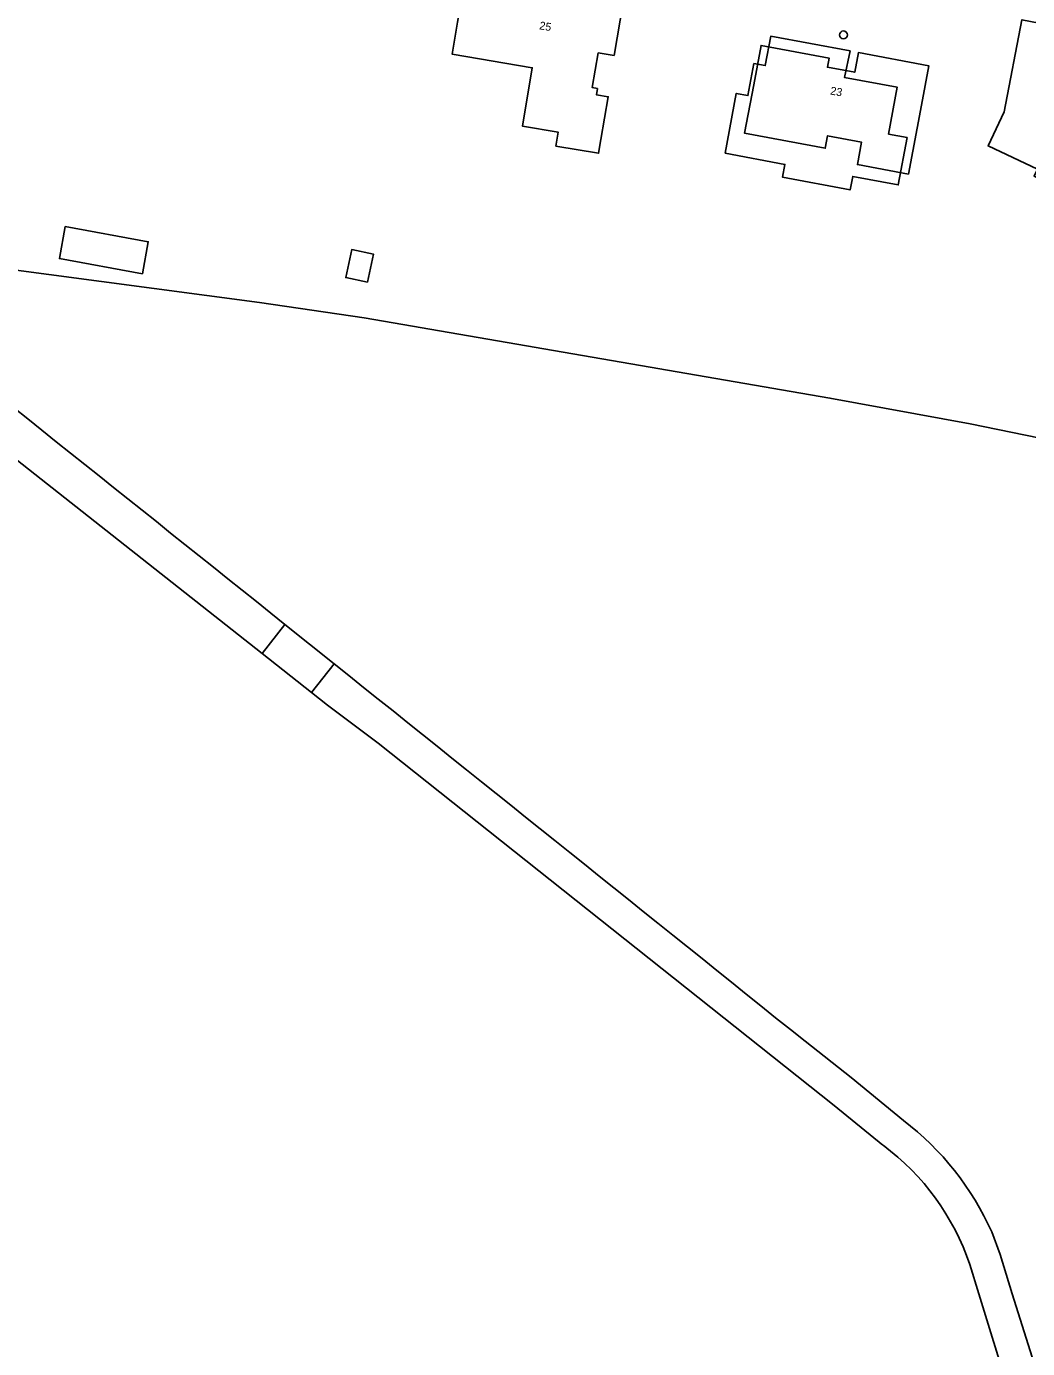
# Model space of a CAD drawing. Extents: x 161486 to 162249, y 379484 to 380829.
# Drawn here: x 161706 to 161831.1, y 380243.2 to 380408.4 of the extents above; entities that cross this region are included whole.
import ezdxf

# ---------------------------------------------------------------- set-up
doc = ezdxf.new("R2010")
doc.units = 0
for name, color, linetype in [('IMGEO_Boom', 7, 'Continuous'), ('IMGEO_Gemengd_bos', 7, 'Continuous'), ('IMGEO_Hek', 7, 'Continuous'), ('IMGEO_Pand', 7, 'Continuous'), ('IMGEO_Pand_nummerreeks', 7, 'Continuous'), ('IMGEO_Pand_vergunning_verleend', 7, 'Continuous'), ('IMGEO_Rijbaan_lokaal_gesloten', 7, 'Continuous'), ('IMGEO_Rijbaan_lokaal_open', 7, 'Continuous')]:
    doc.layers.add(name, color=color, linetype=linetype)

msp = doc.modelspace()

# ---------------------------------------------------------------- linework, layer by layer
at = {"layer": 'IMGEO_Boom'}
msp.add_circle((161808.14, 380407.32), 0.489, dxfattribs=at)
at = {"layer": 'IMGEO_Gemengd_bos'}
msp.add_lwpolyline([(161650, 380406.68), (161673.2, 380388.4), (161682.46, 380380.89), (161735.15, 380373.87), (161748.24, 380371.95), (161806.45, 380361.94), (161823.96, 380358.71), (161841.26, 380355.19), (161850.18, 380353.54), (161905.25, 380342.68), (161988.72, 380322.9), (161980.66, 380286.4)], dxfattribs=at)
at = {"layer": 'IMGEO_Hek'}
msp.add_lwpolyline([(161980.66, 380286.4), (161988.72, 380322.9), (161905.25, 380342.68), (161850.18, 380353.54), (161841.26, 380355.19), (161823.96, 380358.71), (161806.45, 380361.94), (161748.24, 380371.95), (161735.15, 380373.87), (161682.46, 380380.89), (161673.2, 380388.4), (161650, 380406.63), (161649.61, 380406.73)], dxfattribs=at)
at = {"layer": 'IMGEO_Pand'}
for points in [[(161777.49, 380405.09), (161776.75, 380400.73), (161777.4, 380400.62), (161777.27, 380399.85), (161778.75, 380399.6), (161777.84, 380394.26), (161777.55, 380392.52), (161772.2, 380393.43), (161772.5, 380395.16), (161768.02, 380395.93), (161769.25, 380403.22), (161759.24, 380404.92), (161759.92, 380408.92), (161760.76, 380413.85), (161769.21, 380412.41), (161769.06, 380411.53), (161773.83, 380410.72), (161774.59, 380415.19), (161781.07, 380414.09), (161780.23, 380409.16), (161779.48, 380404.76), (161777.49, 380405.09)], [(161852.11, 380384.29), (161846.46, 380385.36), (161847.16, 380389.03), (161838.86, 380390.68), (161837.7, 380389.37), (161838.08, 380389.04), (161836.32, 380387.06), (161833.16, 380388.54), (161833.37, 380388.99), (161831.95, 380389.65), (161832.38, 380390.56), (161826.21, 380393.44), (161828.21, 380397.72), (161830.44, 380409.21), (161837.61, 380407.82), (161836.09, 380399.83), (161847.35, 380397.66), (161849.01, 380406.11), (161856.01, 380404.78), (161852.11, 380384.29)], [(161816.27, 380389.92), (161809.88, 380391.11), (161810.4, 380393.91), (161806.16, 380394.71), (161805.87, 380393.16), (161795.79, 380395.03), (161796.92, 380401.1), (161797.84, 380406.01), (161806.35, 380404.42), (161806.14, 380403.28), (161809.55, 380402.65), (161810.01, 380405.11), (161818.8, 380403.47), (161817.88, 380398.55), (161816.27, 380389.92)], [(161720.53, 380377.46), (161710.16, 380379.36), (161710.9, 380383.37), (161721.26, 380381.47), (161720.53, 380377.46)], [(161748.67, 380376.42), (161745.95, 380377), (161746.69, 380380.5), (161749.41, 380379.92), (161748.67, 380376.42)]]:
    msp.add_lwpolyline(points, dxfattribs=at)
at = {"layer": 'IMGEO_Pand_vergunning_verleend'}
msp.add_lwpolyline([(161793.36, 380392.53), (161794.75, 380400), (161796.21, 380399.73), (161796.96, 380403.74), (161798.36, 380403.48), (161799.05, 380407.16), (161808.96, 380405.31), (161808.26, 380402.01), (161814.87, 380400.77), (161813.78, 380394.92), (161816.09, 380394.49), (161814.98, 380388.57), (161809.29, 380389.63), (161808.97, 380387.94), (161800.53, 380389.52), (161800.83, 380391.13), (161793.36, 380392.53)], dxfattribs=at)
at = {"layer": 'IMGEO_Rijbaan_lokaal_gesloten'}
for points in [[(161735.49, 380330.02), (161703.35, 380355.4)], [(161813.08, 380268.56), (161806.98, 380273.54), (161750, 380318.82), (161743.66, 380323.57), (161741.66, 380325.15)], [(161803.34, 380281.55), (161809.12, 380277.02), (161815.64, 380271.65)], [(161826.66, 380257.73), (161827.71, 380254.91), (161829.23, 380250), (161840.2, 380215.18), (161851.86, 380177.55), (161852.26, 380176.31)], [(161848.14, 380175.04), (161825.04, 380250), (161823.92, 380253.66)]]:
    msp.add_lwpolyline(points, dxfattribs=at)
for centre, radius, start, end in [((137738.13, 350325.62), 38425.15, 51.347408, 51.456502), ((137636.99, 350198.95), 38587.24, 51.223928, 51.335923), ((161793.9, 380243.11), 35.88, 24.0474, 52.6966), ((161794.91, 380243.96), 30.58, 18.4899, 53.5415)]:
    msp.add_arc(centre, radius, start, end, dxfattribs=at)
at = {"layer": 'IMGEO_Rijbaan_lokaal_open'}
for points in [[(161735.49, 380330.02), (161738.35, 380333.65)], [(161744.49, 380328.73), (161738.35, 380333.65)], [(161741.66, 380325.15), (161735.49, 380330.02)], [(161741.66, 380325.15), (161744.49, 380328.73)]]:
    msp.add_lwpolyline(points, dxfattribs=at)

# ---------------------------------------------------------------- texts
at = {"layer": 'IMGEO_Pand_nummerreeks'}
for s, rotation, p in [('25', 350.3628, (161770.08, 380408.03)), ('23', 349.4382, (161806.43, 380399.89))]:
    msp.add_text(s, height=1, rotation=rotation, dxfattribs=at).set_placement(p)

doc.saveas('drawing.dxf')
